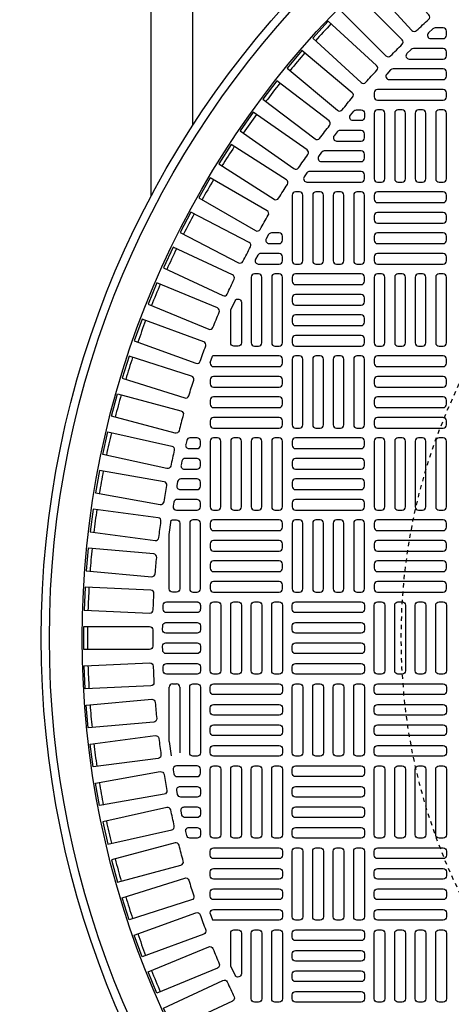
# Model space of a CAD drawing. Extents: x -169 to 6736, y -208 to 3022.
# Tile 464 of 656: x 1848 to 1858, y 1308 to 1332. Entities that reach past the tile are written whole.
import ezdxf

# ---------------------------------------------------------------- set-up
doc = ezdxf.new("R2010")
doc.units = 0
doc.header["$MEASUREMENT"] = 0
doc.header["$PDSIZE"] = 1
doc.linetypes.add('HIDDEN2', pattern=[0.28125, 0.1875, -0.09375])
doc.layers.get('DEFPOINTS').update_dxf_attribs({"linetype": 'CONTINUOUS'})
for name, color, linetype in [('DIM', 3, 'CONTINUOUS'), ('TANK-MANHOLE-COVER-40', 2, 'CONTINUOUS'), ('TANK-MANHOLE-COVER-HATCH-40', 252, 'CONTINUOUS'), ('TANK-UST-RIB', 7, 'CONTINUOUS')]:
    doc.layers.add(name, color=color, linetype=linetype)
doc.styles.add('SIMPLEX', font='simplex')
doc.dimstyles.new('DIM64', dxfattribs={"dimscale": 64, "dimtxt": 0.09375, "dimasz": 0.09375, "dimexe": 0.0625, "dimexo": 0.0625, "dimgap": 0.046875, "dimtad": 1, "dimdec": 4, "dimzin": 3, "dimdsep": 46, "dimlunit": 4, "dimtxsty": 'SIMPLEX', "dimcen": 0, "dimclrd": 256, "dimclre": 256, "dimclrt": 256, "dimadec": 0, "dimazin": 0, "dimtfac": 1, "dimtdec": 4, "dimtmove": 0, "dimatfit": 3, "dimfxl": 1, "dimfrac": 2, "dimtolj": 1, "dimtzin": 0, "dimarcsym": 0})

# ---------------------------------------------------------------- blocks, each defined once
blk = doc.blocks.new('*D33')
at = {"layer": 'DEFPOINTS', "color": 0, "transparency": 16777216}
for p in [(1800.266, 1380.018), (2061.773, 1380.018), (2061.773, 1254.018)]:
    blk.add_point(p, dxfattribs=at)
at = {"layer": 'DIM', "lineweight": -2, "transparency": 16777216}
for p, q in [((1804.266, 1380.018), (2065.773, 1380.018)), ((2061.773, 1260.018), (2061.773, 1374.018))]:
    blk.add_line(p, q, dxfattribs=at)
at = {"layer": 'DIM', "transparency": 16777216}
for points in [[(2060.773, 1374.018), (2062.773, 1374.018), (2061.773, 1380.018)], [(2060.773, 1260.018), (2062.773, 1260.018), (2061.773, 1254.018)]]:
    blk.add_solid(points, dxfattribs=at)
at = {"layer": 'DIM', "transparency": 16777216, "insert": (2055.201, 1317.018), "char_height": 6, "attachment_point": 5, "rotation": 90, "style": 'SIMPLEX'}
blk.add_mtext('\\A1;10\'-6"', dxfattribs=at)

msp = doc.modelspace()

# ---------------------------------------------------------------- linework, layer by layer
at = {"layer": 'DEFPOINTS', "color": 8, "linetype": 'HIDDEN2', "ltscale": 0.125}
msp.add_circle((1871.12278, 1317.01762), 14, dxfattribs=at)
msp.add_circle((1871.12278, 1317.01762), 14, dxfattribs=at)
at = {"layer": 'TANK-MANHOLE-COVER-40', "color": 4, "linetype": 'Continuous'}
msp.add_circle((1871.12201, 1317.01762), 22.63902, dxfattribs=at)
at = {"layer": 'TANK-MANHOLE-COVER-40', "color": 1, "linetype": 'Continuous'}
msp.add_circle((1871.12201, 1317.01762), 22.44094, dxfattribs=at)
at = {"layer": 'TANK-MANHOLE-COVER-40', "color": 2, "linetype": 'Continuous'}
msp.add_circle((1871.12201, 1317.01762), 21.65354, dxfattribs=at)
at = {"layer": 'TANK-MANHOLE-COVER-HATCH-40', "linetype": 'Continuous'}
for p, q in [((1852.53934, 1323.63098), (1852.59519, 1323.78588)), ((1851.55508, 1314.53013), (1851.60134, 1314.18999)), ((1852.53934, 1310.40427), (1852.59519, 1310.24937))]:
    msp.add_line(p, q, dxfattribs=at)
for points in [[(1857.78745, 1331.97767), (1856.72288, 1333.13945), (1856.3165, 1332.76708), (1857.38108, 1331.6053, 0.41709369), (1857.49289, 1331.60097, -0.00491171), (1857.78202, 1331.8659, 0.41709369)], [(1856.53434, 1330.75856), (1855.37256, 1331.82313), (1855.00019, 1331.41676), (1856.16197, 1330.35219, 0.41709369), (1856.27374, 1330.35762, -0.00491171), (1856.53867, 1330.64674, 0.41709369)], [(1857.8337, 1331.40739), (1858.12989, 1331.40739), (1858.12989, 1331.40739, 0.41421356), (1858.20863, 1331.48613), (1858.20863, 1331.58455), (1858.20863, 1331.58455, 0.41421356), (1858.12989, 1331.66329), (1857.94072, 1331.66329, 0.1880618), (1857.88742, 1331.64251), (1857.7804, 1331.54409, 0.68341411)], [(1857.31693, 1330.91526), (1858.12989, 1330.91526), (1858.12989, 1330.91526, 0.41421356), (1858.20863, 1330.994), (1858.20863, 1331.09243), (1858.20863, 1331.09243, 0.41421356), (1858.12989, 1331.17117), (1857.41648, 1331.17117, 0.19743793), (1857.36112, 1331.14842), (1857.26157, 1331.04999, 0.67023271)], [(1856.83578, 1330.42314), (1858.12989, 1330.42314), (1858.12989, 1330.42314, 0.41421356), (1858.20863, 1330.50188), (1858.20863, 1330.6003), (1858.20863, 1330.6003, 0.41421356), (1858.12989, 1330.67904), (1856.92862, 1330.67904, 0.20651443), (1856.87134, 1330.65433), (1856.7785, 1330.5559, 0.6576677)], [(1855.16721, 1329.01225, -0.00491946), (1855.40631, 1329.32386, 0.41709369), (1855.39225, 1329.43487), (1854.14211, 1330.39414), (1853.80657, 1329.95686), (1855.0572, 1328.99721, 0.41710279)], [(1856.47634, 1330.00975, 0.41421356), (1856.55508, 1329.93101), (1858.12989, 1329.93101, 0.41421356), (1858.20863, 1330.00975), (1858.20863, 1330.10818, 0.41421356), (1858.12989, 1330.18692), (1856.55508, 1330.18692, 0.41421356), (1856.47634, 1330.10818)], [(1856.16138, 1329.43888), (1856.16138, 1329.43888), (1855.96698, 1329.43888, -0.63408546), (1855.90624, 1329.56772), (1855.98741, 1329.66615, -0.2239262), (1856.04816, 1329.69479), (1856.16138, 1329.69479, -0.41421356), (1856.24012, 1329.61605), (1856.24012, 1329.61605), (1856.24012, 1329.51762, -0.41421356)], [(1855.57411, 1328.94676), (1856.16138, 1328.94676), (1856.16138, 1328.94676, 0.41421356), (1856.24012, 1329.0255), (1856.24012, 1329.12392), (1856.24012, 1329.12392, 0.41421356), (1856.16138, 1329.20266), (1855.65014, 1329.20266, 0.23232365), (1855.58782, 1329.17206), (1855.5118, 1329.07363, 0.62295027)], [(1855.20614, 1328.45463), (1856.16138, 1328.45463), (1856.16138, 1328.45463, 0.41421356), (1856.24012, 1328.53337), (1856.24012, 1328.6318), (1856.24012, 1328.6318, 0.41421356), (1856.16138, 1328.71054), (1855.27738, 1328.71054, 0.24054885), (1855.2136, 1328.67797), (1855.14236, 1328.57954, 0.61218964)], [(1854.86138, 1327.96251), (1856.16138, 1327.96251), (1856.16138, 1327.96251, 0.41421356), (1856.24012, 1328.04125), (1856.24012, 1328.13967), (1856.24012, 1328.13967, 0.41421356), (1856.16138, 1328.21841), (1854.92815, 1328.21841, 0.24862232), (1854.86299, 1328.18388), (1854.79622, 1328.08545, 0.60176538)], [(1853.95282, 1326.48613), (1854.19288, 1326.48613), (1854.19288, 1326.48613, 0.41421356), (1854.27162, 1326.56487), (1854.27162, 1326.66329), (1854.27162, 1326.66329, 0.41421356), (1854.19288, 1326.74203), (1854.00763, 1326.74203, 0.27209959), (1853.93884, 1326.7016), (1853.88403, 1326.60318, 0.57220395)], [(1853.69488, 1325.994), (1854.19288, 1325.994), (1854.19288, 1325.994, 0.41421356), (1854.27162, 1326.07274), (1854.27162, 1326.17117), (1854.27162, 1326.17117, 0.41421356), (1854.19288, 1326.24991), (1853.75171, 1326.24991, 0.26794919), (1853.68352, 1326.21054), (1853.62669, 1326.11211, 0.57735027)], [(1853.70075, 1324.0255, 0.41421356), (1853.77949, 1324.10424), (1853.77949, 1325.67904, 0.41421356), (1853.70075, 1325.75778), (1853.60233, 1325.75778, 0.41421356), (1853.52359, 1325.67904), (1853.52359, 1324.10424, 0.41421356), (1853.60233, 1324.0255)], [(1854.19288, 1324.0255, 0.41421356), (1854.27162, 1324.10424), (1854.27162, 1325.67904, 0.41421356), (1854.19288, 1325.75778), (1854.09445, 1325.75778, 0.41421356), (1854.01571, 1325.67904), (1854.01571, 1324.10424, 0.41421356), (1854.09445, 1324.0255)], [(1852.02918, 1321.56487), (1852.22438, 1321.56487), (1852.22438, 1321.56487, 0.41421356), (1852.30312, 1321.64361), (1852.30312, 1321.74203), (1852.30312, 1321.74203, 0.41421356), (1852.22438, 1321.82077), (1852.05319, 1321.82077, 0.34573684), (1851.9767, 1321.7607), (1851.95268, 1321.66227, 0.48617467)], [(1851.91661, 1321.07274), (1852.22438, 1321.07274), (1852.22438, 1321.07274, 0.41421356), (1852.30312, 1321.15148), (1852.30312, 1321.24991), (1852.30312, 1321.24991, 0.41421356), (1852.22438, 1321.32865), (1851.93797, 1321.32865, 0.35291937), (1851.86102, 1321.26661), (1851.83966, 1321.16818, 0.47828469)], [(1852.22438, 1320.58062, 0.41421356), (1852.30312, 1320.65936), (1852.30312, 1320.75778), (1852.30312, 1320.75778, 0.41421356), (1852.22438, 1320.83652), (1851.83598, 1320.83652, 0.36009445), (1851.75864, 1320.77252), (1851.73989, 1320.67409, 0.47048611), (1851.81724, 1320.58062)], [(1851.73086, 1320.08849), (1852.22438, 1320.08849, 0.41421356), (1852.30312, 1320.16723), (1852.30312, 1320.26566), (1852.30312, 1320.26566, 0.41421356), (1852.22438, 1320.3444), (1851.74703, 1320.3444, 0.36726762), (1851.66934, 1320.27843), (1851.65316, 1320.18, 0.46277143)], [(1851.60134, 1319.84526, -0.10672862), (1851.63382, 1319.85227), (1851.63382, 1319.85227), (1851.73225, 1319.85227, -0.41421356), (1851.81099, 1319.77353), (1851.81099, 1319.77353), (1851.81099, 1318.19873, -0.41421356), (1851.73225, 1318.11999), (1851.73225, 1318.11999), (1851.63382, 1318.11999, -0.41421356), (1851.55508, 1318.19873), (1851.55508, 1318.19873), (1851.55508, 1319.50512)], [(1852.22438, 1318.11999, 0.41421356), (1852.30312, 1318.19873), (1852.30312, 1319.77353, 0.41421356), (1852.22438, 1319.85227), (1852.12595, 1319.85227, 0.41421356), (1852.04721, 1319.77353), (1852.04721, 1318.19873, 0.41421356), (1852.12595, 1318.11999)], [(1849.54043, 1318.23575), (1849.51639, 1317.68509), (1851.09066, 1317.61636, 0.41709369), (1851.17279, 1317.69236, -0.00491171), (1851.1899, 1318.08414, 0.41709369), (1851.1147, 1318.16702)], [(1852.23593, 1317.88291), (1852.23974, 1317.88225), (1852.24351, 1317.88141), (1852.24723, 1317.88038), (1852.2509, 1317.87916), (1852.25451, 1317.87777), (1852.25804, 1317.87621), (1852.26149, 1317.87447), (1852.26486, 1317.87256), (1852.26812, 1317.8705), (1852.27128, 1317.86827), (1852.27433, 1317.86589), (1852.27725, 1317.86337), (1852.28005, 1317.8607), (1852.28272, 1317.8579), (1852.28524, 1317.85498), (1852.28762, 1317.85193), (1852.28985, 1317.84877), (1852.29191, 1317.84551), (1852.29382, 1317.84214), (1852.29556, 1317.83869), (1852.29712, 1317.83516), (1852.29851, 1317.83155), (1852.29972, 1317.82788), (1852.30076, 1317.82416), (1852.3016, 1317.82039), (1852.30226, 1317.81658), (1852.30274, 1317.81274), (1852.30302, 1317.80889), (1852.30312, 1317.80503), (1852.30312, 1317.7066), (1852.30302, 1317.70274), (1852.30274, 1317.69888), (1852.30226, 1317.69505), (1852.3016, 1317.69124), (1852.30076, 1317.68747), (1852.29972, 1317.68374), (1852.29851, 1317.68007), (1852.29712, 1317.67647), (1852.29556, 1317.67293), (1852.29382, 1317.66948), (1852.29191, 1317.66612), (1852.28985, 1317.66285), (1852.28762, 1317.6597), (1852.28524, 1317.65665), (1852.28272, 1317.65372), (1852.28005, 1317.65092), (1852.27725, 1317.64826), (1852.27433, 1317.64573), (1852.27128, 1317.64336), (1852.26812, 1317.64113), (1852.26486, 1317.63906), (1852.26149, 1317.63716), (1852.25804, 1317.63542), (1852.25451, 1317.63385), (1852.2509, 1317.63246), (1852.24723, 1317.63125), (1852.24351, 1317.63022), (1852.23974, 1317.62937), (1852.23593, 1317.62871), (1852.23209, 1317.62824), (1852.22824, 1317.62796), (1852.22438, 1317.62786), (1851.48879, 1317.62786, -0.42522092), (1851.41011, 1317.70955), (1851.41379, 1317.80797, -0.40329122), (1851.49248, 1317.88377), (1852.22438, 1317.88377), (1852.22824, 1317.88367), (1852.23209, 1317.88339)], [(1851.47654, 1317.13573, -0.41977873), (1851.39782, 1317.21597), (1851.39969, 1317.31439, -0.40867021), (1851.47841, 1317.39164), (1852.22438, 1317.39164), (1852.22438, 1317.39164, -0.41421356), (1852.30312, 1317.3129), (1852.30312, 1317.21447), (1852.30312, 1317.21447, -0.41421356), (1852.22438, 1317.13573)], [(1851.47769, 1316.89951), (1852.22438, 1316.89951, -0.41421356), (1852.30312, 1316.82077), (1852.30312, 1316.72235, -0.41421356), (1852.22438, 1316.64361), (1851.47891, 1316.64361, -0.41056424), (1851.40018, 1316.72137), (1851.39895, 1316.81979, -0.20053403), (1851.42166, 1316.8761, -0.20053403)], [(1849.54043, 1315.7995), (1849.51639, 1316.35016), (1851.09066, 1316.41889, -0.41709369), (1851.17279, 1316.34289, 0.00491171), (1851.1899, 1315.95111, -0.41709369), (1851.1147, 1315.86823)], [(1851.48879, 1316.40739), (1852.22438, 1316.40739, -0.41421356), (1852.30312, 1316.32865), (1852.30312, 1316.23022, -0.41421356), (1852.22438, 1316.15148), (1851.49248, 1316.15148, -0.40329122), (1851.41379, 1316.22728), (1851.41011, 1316.3257, -0.20378141), (1851.43208, 1316.38327, -0.20378141)], [(1852.22438, 1315.91526, -0.41421356), (1852.30312, 1315.83652), (1852.30312, 1314.26172, -0.41421356), (1852.22438, 1314.18298), (1852.12595, 1314.18298, -0.41421356), (1852.04721, 1314.26172), (1852.04721, 1315.83652, -0.41421356), (1852.12595, 1315.91526)], [(1852.30312, 1313.76959), (1852.30312, 1313.76959), (1852.30312, 1313.86802, 0.41421356), (1852.22438, 1313.94676), (1851.73086, 1313.94676, 0.46277143), (1851.65316, 1313.85525), (1851.66934, 1313.75682, 0.36726762), (1851.74703, 1313.69085), (1852.22438, 1313.69085, 0.41421356)], [(1852.22438, 1313.19873), (1851.83598, 1313.19873, -0.36009445), (1851.75864, 1313.26273), (1851.73989, 1313.36116, -0.47048611), (1851.81724, 1313.45463), (1852.22438, 1313.45463, -0.41421356), (1852.30312, 1313.37589), (1852.30312, 1313.27747), (1852.30312, 1313.27747, -0.41421356)], [(1852.22438, 1312.7066), (1851.93797, 1312.7066, -0.35291937), (1851.86102, 1312.76864), (1851.83966, 1312.86707, -0.47828469), (1851.91661, 1312.96251), (1852.22438, 1312.96251), (1852.22438, 1312.96251, -0.41421356), (1852.30312, 1312.88377), (1852.30312, 1312.78534), (1852.30312, 1312.78534, -0.41421356)], [(1852.22438, 1312.21447), (1852.05319, 1312.21447, -0.34573684), (1851.9767, 1312.27455), (1851.95268, 1312.37298, -0.48617467), (1852.02918, 1312.47038), (1852.22438, 1312.47038), (1852.22438, 1312.47038, -0.41421356), (1852.30312, 1312.39164), (1852.30312, 1312.29321), (1852.30312, 1312.29321, -0.41421356)], [(1852.53934, 1311.89951, -0.41421356), (1852.61808, 1311.97825), (1854.19288, 1311.97825, -0.41421356), (1854.27162, 1311.89951), (1854.27162, 1311.80109, -0.41421356), (1854.19288, 1311.72235), (1852.61808, 1311.72235, -0.41421356), (1852.53934, 1311.80109)], [(1852.53934, 1311.40739, -0.41421356), (1852.61808, 1311.48613), (1854.19288, 1311.48613, -0.41421356), (1854.27162, 1311.40739), (1854.27162, 1311.30896, -0.41421356), (1854.19288, 1311.23022), (1852.61808, 1311.23022, -0.41421356), (1852.53934, 1311.30896)], [(1852.53934, 1310.91526, -0.41421356), (1852.61808, 1310.994), (1854.19288, 1310.994, -0.41421356), (1854.27162, 1310.91526), (1854.27162, 1310.81684, -0.41421356), (1854.19288, 1310.7381), (1852.61808, 1310.7381, -0.41421356), (1852.53934, 1310.81684)], [(1853.70075, 1310.00975, -0.41421356), (1853.77949, 1309.93101), (1853.77949, 1308.35621, -0.41421356), (1853.70075, 1308.27747), (1853.60233, 1308.27747, -0.41421356), (1853.52359, 1308.35621), (1853.52359, 1309.93101, -0.41421356), (1853.60233, 1310.00975)], [(1854.19288, 1310.00975, -0.41421356), (1854.27162, 1309.93101), (1854.27162, 1308.35621, -0.41421356), (1854.19288, 1308.27747), (1854.09445, 1308.27747, -0.41421356), (1854.01571, 1308.35621), (1854.01571, 1309.93101, -0.41421356), (1854.09445, 1310.00975)]]:
    msp.add_lwpolyline(points, format="xyb", close=True, dxfattribs=at)
for points in [[(1856.86975, 1330.99259, -0.00491171), (1857.14704, 1331.26989, 0.41709369), (1857.14759, 1331.38179), (1856.03336, 1332.49602), (1855.64361, 1332.10628), (1856.75785, 1330.99204, 0.41709369), (1856.86975, 1330.99259)], [(1855.70599, 1329.69725, -0.00491171), (1855.95806, 1329.99765, 0.41709369), (1855.94885, 1330.10918), (1854.74174, 1331.12206), (1854.38745, 1330.69983), (1855.59456, 1329.68695, 0.41709369), (1855.70599, 1329.69725)], [(1854.65955, 1328.3054, -0.00491171), (1854.88448, 1328.62664, 0.41709369), (1854.86559, 1328.73693), (1853.57479, 1329.64076), (1853.25865, 1329.18925), (1854.54944, 1328.28543, 0.41709369), (1854.65955, 1328.3054)], [(1854.18285, 1327.57658, -0.00491171), (1854.39355, 1327.90731, 0.41709369), (1854.36987, 1328.01668), (1853.04088, 1328.86334), (1852.74473, 1328.39848), (1854.07372, 1327.55182, 0.41709369), (1854.18285, 1327.57658)], [(1853.7384, 1326.82765, -0.00491171), (1853.93447, 1327.16727, 0.41709369), (1853.90604, 1327.27549), (1852.54139, 1328.06338), (1852.26579, 1327.58604), (1853.63045, 1326.79816, 0.41709369), (1853.7384, 1326.82765)], [(1853.32703, 1326.06005, -0.00491171), (1853.50811, 1326.40789, 0.41709369), (1853.47499, 1326.51478), (1852.07726, 1327.24239), (1851.82275, 1326.75349), (1853.22048, 1326.02588, 0.41709369), (1853.32703, 1326.06005)], [(1852.94955, 1325.27524, -0.00491171), (1853.11528, 1325.63065, 0.41709369), (1853.07752, 1325.73599), (1851.64939, 1326.40194), (1851.41645, 1325.9024), (1852.84458, 1325.23645, 0.41709369), (1852.94955, 1325.27524)], [(1852.60665, 1324.47471, -0.00491171), (1852.75672, 1324.83701, 0.41709369), (1852.71441, 1324.9406), (1851.25858, 1325.54362), (1851.04766, 1325.0344), (1852.50348, 1324.43138, 0.41709369), (1852.60665, 1324.47471)], [(1853.03146, 1324.86091, -0.10680341), (1853.03849, 1324.89342), (1853.13691, 1325.11055, -0.80700564), (1853.28737, 1325.07804), (1853.28737, 1324.10424, -0.41421356), (1853.20863, 1324.0255), (1853.20863, 1324.0255), (1853.1102, 1324.0255, -0.41421356), (1853.03146, 1324.10424), (1853.03146, 1324.10424), (1853.03146, 1324.87792)], [(1852.299, 1323.65998, -0.00491171), (1852.43312, 1324.02848, 0.41709369), (1852.38633, 1324.13013), (1850.90559, 1324.66908), (1850.71708, 1324.15114), (1852.19782, 1323.61219, 0.41709369), (1852.299, 1323.65998)], [(1852.02718, 1322.83261, -0.00491171), (1852.1451, 1323.20661, 0.41709369), (1852.09392, 1323.30612), (1850.59108, 1323.77997), (1850.42534, 1323.2543), (1851.92818, 1322.78045, 0.41709369), (1852.02718, 1322.83261)], [(1851.79171, 1321.99417, -0.41709369), (1851.69507, 1321.93774), (1850.173, 1322.34558), (1850.31565, 1322.87798), (1851.83773, 1322.47014, -0.41709369), (1851.8932, 1322.37296, 0.00491171), (1851.79171, 1321.99417)], [(1851.59303, 1321.14626, -0.41709369), (1851.49895, 1321.08567), (1849.96053, 1321.42673), (1850.07983, 1321.96485), (1851.61825, 1321.62379, -0.41709369), (1851.67791, 1321.52912, 0.00491171), (1851.59303, 1321.14626)], [(1851.43153, 1320.29049, -0.00491171), (1851.49963, 1320.67668, 0.41709369), (1851.43589, 1320.76866), (1849.88406, 1321.04229), (1849.78835, 1320.49948), (1851.34018, 1320.22585, 0.41709369), (1851.43153, 1320.29049)], [(1851.30751, 1319.42848, -0.00491171), (1851.3587, 1319.81728, 0.41709369), (1851.29101, 1319.90639), (1849.72872, 1320.11207), (1849.65678, 1319.56561), (1851.21907, 1319.35993, 0.41709369), (1851.30751, 1319.42848)], [(1851.22121, 1318.56189, -0.00491171), (1851.25539, 1318.95255, 0.41709369), (1851.18388, 1319.03863), (1849.61411, 1319.17597), (1849.56607, 1318.62688), (1851.13584, 1318.48954, 0.41709369), (1851.22121, 1318.56189)], [(1851.16235, 1316.82155, -0.41709369), (1851.08361, 1316.74203), (1849.50784, 1316.74203), (1849.50784, 1317.29321), (1851.08361, 1317.29321, -0.41709369), (1851.16235, 1317.2137, 0.00491171), (1851.16235, 1316.82155)], [(1851.22121, 1315.47336, 0.00491171), (1851.25539, 1315.08269, -0.41709369), (1851.18388, 1314.99662), (1849.61411, 1314.85928), (1849.56607, 1315.40837), (1851.13584, 1315.5457, -0.41709369), (1851.22121, 1315.47336)], [(1851.30751, 1314.60676, 0.00491171), (1851.3587, 1314.21797, -0.41709369), (1851.29101, 1314.12885), (1849.72872, 1313.92318), (1849.65678, 1314.46964), (1851.21907, 1314.67532, -0.41709369), (1851.30751, 1314.60676)], [(1851.43153, 1313.74476, 0.00491171), (1851.49963, 1313.35857, -0.41709369), (1851.43589, 1313.26659), (1849.88406, 1312.99296), (1849.78835, 1313.53577), (1851.34018, 1313.8094, -0.41709369), (1851.43153, 1313.74476)], [(1851.59303, 1312.88899, 0.41709369), (1851.49895, 1312.94958), (1849.96053, 1312.60852), (1850.07983, 1312.0704), (1851.61825, 1312.41146, 0.41709369), (1851.67791, 1312.50613, -0.00491171), (1851.59303, 1312.88899)], [(1851.79171, 1312.04108, 0.41709369), (1851.69507, 1312.0975), (1850.173, 1311.68966), (1850.31565, 1311.15726), (1851.83773, 1311.5651, 0.41709369), (1851.8932, 1311.66229, -0.00491171), (1851.79171, 1312.04108)], [(1852.02718, 1311.20264, 0.00491171), (1852.1451, 1310.82863, -0.41709369), (1852.09392, 1310.72912), (1850.59108, 1310.25528), (1850.42534, 1310.78095), (1851.92818, 1311.2548, -0.41709369), (1852.02718, 1311.20264)], [(1852.53934, 1310.40427), (1852.53934, 1310.42314, -0.41421356), (1852.61808, 1310.50188), (1854.19288, 1310.50188, -0.41421356), (1854.27162, 1310.42314), (1854.27162, 1310.32471, -0.41421356), (1854.19288, 1310.24597), (1852.61808, 1310.24597, -0.07385003), (1852.59519, 1310.24937, -0.07385003)], [(1852.299, 1310.37527, 0.00491171), (1852.43312, 1310.00676, -0.41709369), (1852.38633, 1309.90512), (1850.90559, 1309.36617), (1850.71708, 1309.88411), (1852.19782, 1310.42306, -0.41709369), (1852.299, 1310.37527)], [(1853.03146, 1309.15733), (1853.03146, 1309.93101), (1853.03146, 1309.93101, -0.41421356), (1853.1102, 1310.00975), (1853.20863, 1310.00975), (1853.20863, 1310.00975, -0.41421356), (1853.28737, 1309.93101), (1853.28737, 1308.95721, -0.80700564), (1853.13691, 1308.9247), (1853.03849, 1309.14183, -0.10680341), (1853.03146, 1309.17434)], [(1852.60665, 1309.56054, 0.00491171), (1852.75672, 1309.19824, -0.41709369), (1852.71441, 1309.09465), (1851.25858, 1308.49163), (1851.04766, 1309.00085), (1852.50348, 1309.60387, -0.41709369), (1852.60665, 1309.56054)], [(1852.94955, 1308.76001, 0.00491171), (1853.11528, 1308.4046, -0.41709369), (1853.07752, 1308.29926), (1851.64939, 1307.63331), (1851.41645, 1308.13285), (1852.84458, 1308.7988, -0.41709369), (1852.94955, 1308.76001)]]:
    msp.add_lwpolyline(points, format="xyb", dxfattribs=at)
at = {"layer": 'TANK-MANHOLE-COVER-HATCH-40', "linetype": 'Continuous', "flags": 128}
for points in [[(1856.65351, 1327.96251, 0.41421356), (1856.73225, 1328.04125), (1856.73225, 1329.61605, 0.41421356), (1856.65351, 1329.69479), (1856.55508, 1329.69479, 0.41421356), (1856.47634, 1329.61605), (1856.47634, 1328.04125, 0.41421356), (1856.55508, 1327.96251)], [(1857.14564, 1327.96251, 0.41421356), (1857.22438, 1328.04125), (1857.22438, 1329.61605, 0.41421356), (1857.14564, 1329.69479), (1857.04721, 1329.69479, 0.41421356), (1856.96847, 1329.61605), (1856.96847, 1328.04125, 0.41421356), (1857.04721, 1327.96251)], [(1857.63776, 1327.96251, 0.41421356), (1857.7165, 1328.04125), (1857.7165, 1329.61605, 0.41421356), (1857.63776, 1329.69479), (1857.53934, 1329.69479, 0.41421356), (1857.4606, 1329.61605), (1857.4606, 1328.04125, 0.41421356), (1857.53934, 1327.96251)], [(1858.12989, 1327.96251, 0.41421356), (1858.20863, 1328.04125), (1858.20863, 1329.61605, 0.41421356), (1858.12989, 1329.69479), (1858.03146, 1329.69479, 0.41421356), (1857.95272, 1329.61605), (1857.95272, 1328.04125, 0.41421356), (1858.03146, 1327.96251)], [(1854.68501, 1325.994, 0.41421356), (1854.76375, 1326.07274), (1854.76375, 1327.64755, 0.41421356), (1854.68501, 1327.72629), (1854.58658, 1327.72629, 0.41421356), (1854.50784, 1327.64755), (1854.50784, 1326.07274, 0.41421356), (1854.58658, 1325.994)], [(1855.17713, 1325.994, 0.41421356), (1855.25587, 1326.07274), (1855.25587, 1327.64755, 0.41421356), (1855.17713, 1327.72629), (1855.07871, 1327.72629, 0.41421356), (1854.99997, 1327.64755), (1854.99997, 1326.07274, 0.41421356), (1855.07871, 1325.994)], [(1855.66926, 1325.994, 0.41421356), (1855.748, 1326.07274), (1855.748, 1327.64755, 0.41421356), (1855.66926, 1327.72629), (1855.57083, 1327.72629, 0.41421356), (1855.49209, 1327.64755), (1855.49209, 1326.07274, 0.41421356), (1855.57083, 1325.994)], [(1856.16138, 1325.994, 0.41421356), (1856.24012, 1326.07274), (1856.24012, 1327.64755, 0.41421356), (1856.16138, 1327.72629), (1856.06296, 1327.72629, 0.41421356), (1855.98422, 1327.64755), (1855.98422, 1326.07274, 0.41421356), (1856.06296, 1325.994)], [(1856.47634, 1327.54912, 0.41421356), (1856.55508, 1327.47038), (1858.12989, 1327.47038, 0.41421356), (1858.20863, 1327.54912), (1858.20863, 1327.64755, 0.41421356), (1858.12989, 1327.72629), (1856.55508, 1327.72629, 0.41421356), (1856.47634, 1327.64755)], [(1856.47634, 1327.05699, 0.41421356), (1856.55508, 1326.97825), (1858.12989, 1326.97825, 0.41421356), (1858.20863, 1327.05699), (1858.20863, 1327.15542, 0.41421356), (1858.12989, 1327.23416), (1856.55508, 1327.23416, 0.41421356), (1856.47634, 1327.15542)], [(1856.47634, 1326.56487, 0.41421356), (1856.55508, 1326.48613), (1858.12989, 1326.48613, 0.41421356), (1858.20863, 1326.56487), (1858.20863, 1326.66329, 0.41421356), (1858.12989, 1326.74203), (1856.55508, 1326.74203, 0.41421356), (1856.47634, 1326.66329)], [(1856.47634, 1326.07274, 0.41421356), (1856.55508, 1325.994), (1858.12989, 1325.994, 0.41421356), (1858.20863, 1326.07274), (1858.20863, 1326.17117, 0.41421356), (1858.12989, 1326.24991), (1856.55508, 1326.24991, 0.41421356), (1856.47634, 1326.17117)], [(1856.24012, 1325.67904, 0.41421356), (1856.16138, 1325.75778), (1854.58658, 1325.75778, 0.41421356), (1854.50784, 1325.67904), (1854.50784, 1325.58062, 0.41421356), (1854.58658, 1325.50188), (1856.16138, 1325.50188, 0.41421356), (1856.24012, 1325.58062)], [(1856.65351, 1324.0255, 0.41421356), (1856.73225, 1324.10424), (1856.73225, 1325.67904, 0.41421356), (1856.65351, 1325.75778), (1856.55508, 1325.75778, 0.41421356), (1856.47634, 1325.67904), (1856.47634, 1324.10424, 0.41421356), (1856.55508, 1324.0255)], [(1857.14564, 1324.0255, 0.41421356), (1857.22438, 1324.10424), (1857.22438, 1325.67904, 0.41421356), (1857.14564, 1325.75778), (1857.04721, 1325.75778, 0.41421356), (1856.96847, 1325.67904), (1856.96847, 1324.10424, 0.41421356), (1857.04721, 1324.0255)], [(1857.63776, 1324.0255, 0.41421356), (1857.7165, 1324.10424), (1857.7165, 1325.67904, 0.41421356), (1857.63776, 1325.75778), (1857.53934, 1325.75778, 0.41421356), (1857.4606, 1325.67904), (1857.4606, 1324.10424, 0.41421356), (1857.53934, 1324.0255)], [(1858.12989, 1324.0255, 0.41421356), (1858.20863, 1324.10424), (1858.20863, 1325.67904, 0.41421356), (1858.12989, 1325.75778), (1858.03146, 1325.75778, 0.41421356), (1857.95272, 1325.67904), (1857.95272, 1324.10424, 0.41421356), (1858.03146, 1324.0255)], [(1856.24012, 1325.18692, 0.41421356), (1856.16138, 1325.26566), (1854.58658, 1325.26566, 0.41421356), (1854.50784, 1325.18692), (1854.50784, 1325.08849, 0.41421356), (1854.58658, 1325.00975), (1856.16138, 1325.00975, 0.41421356), (1856.24012, 1325.08849)], [(1856.24012, 1324.69479, 0.41421356), (1856.16138, 1324.77353), (1854.58658, 1324.77353, 0.41421356), (1854.50784, 1324.69479), (1854.50784, 1324.59636, 0.41421356), (1854.58658, 1324.51762), (1856.16138, 1324.51762, 0.41421356), (1856.24012, 1324.59636)], [(1856.24012, 1324.20266, 0.41421356), (1856.16138, 1324.2814), (1854.58658, 1324.2814, 0.41421356), (1854.50784, 1324.20266), (1854.50784, 1324.10424, 0.41421356), (1854.58658, 1324.0255), (1856.16138, 1324.0255, 0.41421356), (1856.24012, 1324.10424)], [(1854.68501, 1322.05699, 0.41421356), (1854.76375, 1322.13573), (1854.76375, 1323.71054, 0.41421356), (1854.68501, 1323.78928), (1854.58658, 1323.78928, 0.41421356), (1854.50784, 1323.71054), (1854.50784, 1322.13573, 0.41421356), (1854.58658, 1322.05699)], [(1855.17713, 1322.05699, 0.41421356), (1855.25587, 1322.13573), (1855.25587, 1323.71054, 0.41421356), (1855.17713, 1323.78928), (1855.07871, 1323.78928, 0.41421356), (1854.99997, 1323.71054), (1854.99997, 1322.13573, 0.41421356), (1855.07871, 1322.05699)], [(1855.66926, 1322.05699, 0.41421356), (1855.748, 1322.13573), (1855.748, 1323.71054, 0.41421356), (1855.66926, 1323.78928), (1855.57083, 1323.78928, 0.41421356), (1855.49209, 1323.71054), (1855.49209, 1322.13573, 0.41421356), (1855.57083, 1322.05699)], [(1856.16138, 1322.05699, 0.41421356), (1856.24012, 1322.13573), (1856.24012, 1323.71054, 0.41421356), (1856.16138, 1323.78928), (1856.06296, 1323.78928, 0.41421356), (1855.98422, 1323.71054), (1855.98422, 1322.13573, 0.41421356), (1856.06296, 1322.05699)], [(1856.47634, 1323.61211, 0.41421356), (1856.55508, 1323.53337), (1858.12989, 1323.53337, 0.41421356), (1858.20863, 1323.61211), (1858.20863, 1323.71054, 0.41421356), (1858.12989, 1323.78928), (1856.55508, 1323.78928, 0.41421356), (1856.47634, 1323.71054)], [(1852.53934, 1323.11999, 0.41421356), (1852.61808, 1323.04125), (1854.19288, 1323.04125, 0.41421356), (1854.27162, 1323.11999), (1854.27162, 1323.21841, 0.41421356), (1854.19288, 1323.29715), (1852.61808, 1323.29715, 0.41421356), (1852.53934, 1323.21841)], [(1856.47634, 1323.11999, 0.41421356), (1856.55508, 1323.04125), (1858.12989, 1323.04125, 0.41421356), (1858.20863, 1323.11999), (1858.20863, 1323.21841, 0.41421356), (1858.12989, 1323.29715), (1856.55508, 1323.29715, 0.41421356), (1856.47634, 1323.21841)], [(1852.53934, 1322.62786, 0.41421356), (1852.61808, 1322.54912), (1854.19288, 1322.54912, 0.41421356), (1854.27162, 1322.62786), (1854.27162, 1322.72629, 0.41421356), (1854.19288, 1322.80503), (1852.61808, 1322.80503, 0.41421356), (1852.53934, 1322.72629)], [(1856.47634, 1322.62786, 0.41421356), (1856.55508, 1322.54912), (1858.12989, 1322.54912, 0.41421356), (1858.20863, 1322.62786), (1858.20863, 1322.72629, 0.41421356), (1858.12989, 1322.80503), (1856.55508, 1322.80503, 0.41421356), (1856.47634, 1322.72629)], [(1852.53934, 1322.13573, 0.41421356), (1852.61808, 1322.05699), (1854.19288, 1322.05699, 0.41421356), (1854.27162, 1322.13573), (1854.27162, 1322.23416, 0.41421356), (1854.19288, 1322.3129), (1852.61808, 1322.3129, 0.41421356), (1852.53934, 1322.23416)], [(1856.47634, 1322.13573, 0.41421356), (1856.55508, 1322.05699), (1858.12989, 1322.05699, 0.41421356), (1858.20863, 1322.13573), (1858.20863, 1322.23416, 0.41421356), (1858.12989, 1322.3129), (1856.55508, 1322.3129, 0.41421356), (1856.47634, 1322.23416)], [(1852.7165, 1320.08849, 0.41421356), (1852.79524, 1320.16723), (1852.79524, 1321.74203, 0.41421356), (1852.7165, 1321.82077), (1852.61808, 1321.82077, 0.41421356), (1852.53934, 1321.74203), (1852.53934, 1320.16723, 0.41421356), (1852.61808, 1320.08849)], [(1853.20863, 1320.08849, 0.41421356), (1853.28737, 1320.16723), (1853.28737, 1321.74203, 0.41421356), (1853.20863, 1321.82077), (1853.1102, 1321.82077, 0.41421356), (1853.03146, 1321.74203), (1853.03146, 1320.16723, 0.41421356), (1853.1102, 1320.08849)], [(1853.70075, 1320.08849, 0.41421356), (1853.77949, 1320.16723), (1853.77949, 1321.74203, 0.41421356), (1853.70075, 1321.82077), (1853.60233, 1321.82077, 0.41421356), (1853.52359, 1321.74203), (1853.52359, 1320.16723, 0.41421356), (1853.60233, 1320.08849)], [(1854.19288, 1320.08849, 0.41421356), (1854.27162, 1320.16723), (1854.27162, 1321.74203, 0.41421356), (1854.19288, 1321.82077), (1854.09445, 1321.82077, 0.41421356), (1854.01571, 1321.74203), (1854.01571, 1320.16723, 0.41421356), (1854.09445, 1320.08849)], [(1856.24012, 1321.74203, 0.41421356), (1856.16138, 1321.82077), (1854.58658, 1321.82077, 0.41421356), (1854.50784, 1321.74203), (1854.50784, 1321.64361, 0.41421356), (1854.58658, 1321.56487), (1856.16138, 1321.56487, 0.41421356), (1856.24012, 1321.64361)], [(1856.65351, 1320.08849, 0.41421356), (1856.73225, 1320.16723), (1856.73225, 1321.74203, 0.41421356), (1856.65351, 1321.82077), (1856.55508, 1321.82077, 0.41421356), (1856.47634, 1321.74203), (1856.47634, 1320.16723, 0.41421356), (1856.55508, 1320.08849)], [(1857.14564, 1320.08849, 0.41421356), (1857.22438, 1320.16723), (1857.22438, 1321.74203, 0.41421356), (1857.14564, 1321.82077), (1857.04721, 1321.82077, 0.41421356), (1856.96847, 1321.74203), (1856.96847, 1320.16723, 0.41421356), (1857.04721, 1320.08849)], [(1857.63776, 1320.08849, 0.41421356), (1857.7165, 1320.16723), (1857.7165, 1321.74203, 0.41421356), (1857.63776, 1321.82077), (1857.53934, 1321.82077, 0.41421356), (1857.4606, 1321.74203), (1857.4606, 1320.16723, 0.41421356), (1857.53934, 1320.08849)], [(1858.12989, 1320.08849, 0.41421356), (1858.20863, 1320.16723), (1858.20863, 1321.74203, 0.41421356), (1858.12989, 1321.82077), (1858.03146, 1321.82077, 0.41421356), (1857.95272, 1321.74203), (1857.95272, 1320.16723, 0.41421356), (1858.03146, 1320.08849)], [(1856.24012, 1321.24991, 0.41421356), (1856.16138, 1321.32865), (1854.58658, 1321.32865, 0.41421356), (1854.50784, 1321.24991), (1854.50784, 1321.15148, 0.41421356), (1854.58658, 1321.07274), (1856.16138, 1321.07274, 0.41421356), (1856.24012, 1321.15148)], [(1856.24012, 1320.75778, 0.41421356), (1856.16138, 1320.83652), (1854.58658, 1320.83652, 0.41421356), (1854.50784, 1320.75778), (1854.50784, 1320.65936, 0.41421356), (1854.58658, 1320.58062), (1856.16138, 1320.58062, 0.41421356), (1856.24012, 1320.65936)], [(1856.24012, 1320.26566, 0.41421356), (1856.16138, 1320.3444), (1854.58658, 1320.3444, 0.41421356), (1854.50784, 1320.26566), (1854.50784, 1320.16723, 0.41421356), (1854.58658, 1320.08849), (1856.16138, 1320.08849, 0.41421356), (1856.24012, 1320.16723)], [(1852.53934, 1319.6751, 0.41421356), (1852.61808, 1319.59636), (1854.19288, 1319.59636, 0.41421356), (1854.27162, 1319.6751), (1854.27162, 1319.77353, 0.41421356), (1854.19288, 1319.85227), (1852.61808, 1319.85227, 0.41421356), (1852.53934, 1319.77353)], [(1854.68501, 1318.11999, 0.41421356), (1854.76375, 1318.19873), (1854.76375, 1319.77353, 0.41421356), (1854.68501, 1319.85227), (1854.58658, 1319.85227, 0.41421356), (1854.50784, 1319.77353), (1854.50784, 1318.19873, 0.41421356), (1854.58658, 1318.11999)], [(1855.17713, 1318.11999, 0.41421356), (1855.25587, 1318.19873), (1855.25587, 1319.77353, 0.41421356), (1855.17713, 1319.85227), (1855.07871, 1319.85227, 0.41421356), (1854.99997, 1319.77353), (1854.99997, 1318.19873, 0.41421356), (1855.07871, 1318.11999)], [(1855.66926, 1318.11999, 0.41421356), (1855.748, 1318.19873), (1855.748, 1319.77353, 0.41421356), (1855.66926, 1319.85227), (1855.57083, 1319.85227, 0.41421356), (1855.49209, 1319.77353), (1855.49209, 1318.19873, 0.41421356), (1855.57083, 1318.11999)], [(1856.16138, 1318.11999, 0.41421356), (1856.24012, 1318.19873), (1856.24012, 1319.77353, 0.41421356), (1856.16138, 1319.85227), (1856.06296, 1319.85227, 0.41421356), (1855.98422, 1319.77353), (1855.98422, 1318.19873, 0.41421356), (1856.06296, 1318.11999)], [(1856.47634, 1319.6751, 0.41421356), (1856.55508, 1319.59636), (1858.12989, 1319.59636, 0.41421356), (1858.20863, 1319.6751), (1858.20863, 1319.77353, 0.41421356), (1858.12989, 1319.85227), (1856.55508, 1319.85227, 0.41421356), (1856.47634, 1319.77353)], [(1852.53934, 1319.18298, 0.41421356), (1852.61808, 1319.10424), (1854.19288, 1319.10424, 0.41421356), (1854.27162, 1319.18298), (1854.27162, 1319.2814, 0.41421356), (1854.19288, 1319.36014), (1852.61808, 1319.36014, 0.41421356), (1852.53934, 1319.2814)], [(1856.47634, 1319.18298, 0.41421356), (1856.55508, 1319.10424), (1858.12989, 1319.10424, 0.41421356), (1858.20863, 1319.18298), (1858.20863, 1319.2814, 0.41421356), (1858.12989, 1319.36014), (1856.55508, 1319.36014, 0.41421356), (1856.47634, 1319.2814)], [(1852.53934, 1318.69085, 0.41421356), (1852.61808, 1318.61211), (1854.19288, 1318.61211, 0.41421356), (1854.27162, 1318.69085), (1854.27162, 1318.78928, 0.41421356), (1854.19288, 1318.86802), (1852.61808, 1318.86802, 0.41421356), (1852.53934, 1318.78928)], [(1856.47634, 1318.69085, 0.41421356), (1856.55508, 1318.61211), (1858.12989, 1318.61211, 0.41421356), (1858.20863, 1318.69085), (1858.20863, 1318.78928, 0.41421356), (1858.12989, 1318.86802), (1856.55508, 1318.86802, 0.41421356), (1856.47634, 1318.78928)], [(1852.53934, 1318.19873, 0.41421356), (1852.61808, 1318.11999), (1854.19288, 1318.11999, 0.41421356), (1854.27162, 1318.19873), (1854.27162, 1318.29715, 0.41421356), (1854.19288, 1318.37589), (1852.61808, 1318.37589, 0.41421356), (1852.53934, 1318.29715)], [(1856.47634, 1318.19873, 0.41421356), (1856.55508, 1318.11999), (1858.12989, 1318.11999, 0.41421356), (1858.20863, 1318.19873), (1858.20863, 1318.29715, 0.41421356), (1858.12989, 1318.37589), (1856.55508, 1318.37589, 0.41421356), (1856.47634, 1318.29715)], [(1852.7165, 1317.88377, -0.41421356), (1852.79524, 1317.80503), (1852.79524, 1316.23022, -0.41421356), (1852.7165, 1316.15148), (1852.61808, 1316.15148, -0.41421356), (1852.53934, 1316.23022), (1852.53934, 1317.80503, -0.41421356), (1852.61808, 1317.88377)], [(1853.20863, 1317.88377, -0.41421356), (1853.28737, 1317.80503), (1853.28737, 1316.23022, -0.41421356), (1853.20863, 1316.15148), (1853.1102, 1316.15148, -0.41421356), (1853.03146, 1316.23022), (1853.03146, 1317.80503, -0.41421356), (1853.1102, 1317.88377)], [(1853.70075, 1317.88377, -0.41421356), (1853.77949, 1317.80503), (1853.77949, 1316.23022, -0.41421356), (1853.70075, 1316.15148), (1853.60233, 1316.15148, -0.41421356), (1853.52359, 1316.23022), (1853.52359, 1317.80503, -0.41421356), (1853.60233, 1317.88377)], [(1854.19288, 1317.88377, -0.41421356), (1854.27162, 1317.80503), (1854.27162, 1316.23022, -0.41421356), (1854.19288, 1316.15148), (1854.09445, 1316.15148, -0.41421356), (1854.01571, 1316.23022), (1854.01571, 1317.80503, -0.41421356), (1854.09445, 1317.88377)], [(1856.24012, 1317.7066, -0.41421356), (1856.16138, 1317.62786), (1854.58658, 1317.62786, -0.41421356), (1854.50784, 1317.7066), (1854.50784, 1317.80503, -0.41421356), (1854.58658, 1317.88377), (1856.16138, 1317.88377, -0.41421356), (1856.24012, 1317.80503)], [(1856.65351, 1317.88377, -0.41421356), (1856.73225, 1317.80503), (1856.73225, 1316.23022, -0.41421356), (1856.65351, 1316.15148), (1856.55508, 1316.15148, -0.41421356), (1856.47634, 1316.23022), (1856.47634, 1317.80503, -0.41421356), (1856.55508, 1317.88377)], [(1857.14564, 1317.88377, -0.41421356), (1857.22438, 1317.80503), (1857.22438, 1316.23022, -0.41421356), (1857.14564, 1316.15148), (1857.04721, 1316.15148, -0.41421356), (1856.96847, 1316.23022), (1856.96847, 1317.80503, -0.41421356), (1857.04721, 1317.88377)], [(1857.63776, 1317.88377, -0.41421356), (1857.7165, 1317.80503), (1857.7165, 1316.23022, -0.41421356), (1857.63776, 1316.15148), (1857.53934, 1316.15148, -0.41421356), (1857.4606, 1316.23022), (1857.4606, 1317.80503, -0.41421356), (1857.53934, 1317.88377)], [(1858.12989, 1317.88377, -0.41421356), (1858.20863, 1317.80503), (1858.20863, 1316.23022, -0.41421356), (1858.12989, 1316.15148), (1858.03146, 1316.15148, -0.41421356), (1857.95272, 1316.23022), (1857.95272, 1317.80503, -0.41421356), (1858.03146, 1317.88377)], [(1856.24012, 1317.21447, -0.41421356), (1856.16138, 1317.13573), (1854.58658, 1317.13573, -0.41421356), (1854.50784, 1317.21447), (1854.50784, 1317.3129, -0.41421356), (1854.58658, 1317.39164), (1856.16138, 1317.39164, -0.41421356), (1856.24012, 1317.3129)], [(1856.24012, 1316.72235, -0.41421356), (1856.16138, 1316.64361), (1854.58658, 1316.64361, -0.41421356), (1854.50784, 1316.72235), (1854.50784, 1316.82077, -0.41421356), (1854.58658, 1316.89951), (1856.16138, 1316.89951, -0.41421356), (1856.24012, 1316.82077)], [(1856.24012, 1316.23022, -0.41421356), (1856.16138, 1316.15148), (1854.58658, 1316.15148, -0.41421356), (1854.50784, 1316.23022), (1854.50784, 1316.32865, -0.41421356), (1854.58658, 1316.40739), (1856.16138, 1316.40739, -0.41421356), (1856.24012, 1316.32865)], [(1852.53934, 1315.83652, -0.41421356), (1852.61808, 1315.91526), (1854.19288, 1315.91526, -0.41421356), (1854.27162, 1315.83652), (1854.27162, 1315.7381, -0.41421356), (1854.19288, 1315.65936), (1852.61808, 1315.65936, -0.41421356), (1852.53934, 1315.7381)], [(1854.68501, 1315.91526, -0.41421356), (1854.76375, 1315.83652), (1854.76375, 1314.26172, -0.41421356), (1854.68501, 1314.18298), (1854.58658, 1314.18298, -0.41421356), (1854.50784, 1314.26172), (1854.50784, 1315.83652, -0.41421356), (1854.58658, 1315.91526)], [(1855.17713, 1315.91526, -0.41421356), (1855.25587, 1315.83652), (1855.25587, 1314.26172, -0.41421356), (1855.17713, 1314.18298), (1855.07871, 1314.18298, -0.41421356), (1854.99997, 1314.26172), (1854.99997, 1315.83652, -0.41421356), (1855.07871, 1315.91526)], [(1855.66926, 1315.91526, -0.41421356), (1855.748, 1315.83652), (1855.748, 1314.26172, -0.41421356), (1855.66926, 1314.18298), (1855.57083, 1314.18298, -0.41421356), (1855.49209, 1314.26172), (1855.49209, 1315.83652, -0.41421356), (1855.57083, 1315.91526)], [(1856.16138, 1315.91526, -0.41421356), (1856.24012, 1315.83652), (1856.24012, 1314.26172, -0.41421356), (1856.16138, 1314.18298), (1856.06296, 1314.18298, -0.41421356), (1855.98422, 1314.26172), (1855.98422, 1315.83652, -0.41421356), (1856.06296, 1315.91526)], [(1856.47634, 1315.83652, -0.41421356), (1856.55508, 1315.91526), (1858.12989, 1315.91526, -0.41421356), (1858.20863, 1315.83652), (1858.20863, 1315.7381, -0.41421356), (1858.12989, 1315.65936), (1856.55508, 1315.65936, -0.41421356), (1856.47634, 1315.7381)], [(1852.53934, 1315.3444, -0.41421356), (1852.61808, 1315.42314), (1854.19288, 1315.42314, -0.41421356), (1854.27162, 1315.3444), (1854.27162, 1315.24597, -0.41421356), (1854.19288, 1315.16723), (1852.61808, 1315.16723, -0.41421356), (1852.53934, 1315.24597)], [(1856.47634, 1315.3444, -0.41421356), (1856.55508, 1315.42314), (1858.12989, 1315.42314, -0.41421356), (1858.20863, 1315.3444), (1858.20863, 1315.24597, -0.41421356), (1858.12989, 1315.16723), (1856.55508, 1315.16723, -0.41421356), (1856.47634, 1315.24597)], [(1852.53934, 1314.85227, -0.41421356), (1852.61808, 1314.93101), (1854.19288, 1314.93101, -0.41421356), (1854.27162, 1314.85227), (1854.27162, 1314.75384, -0.41421356), (1854.19288, 1314.6751), (1852.61808, 1314.6751, -0.41421356), (1852.53934, 1314.75384)], [(1856.47634, 1314.85227, -0.41421356), (1856.55508, 1314.93101), (1858.12989, 1314.93101, -0.41421356), (1858.20863, 1314.85227), (1858.20863, 1314.75384, -0.41421356), (1858.12989, 1314.6751), (1856.55508, 1314.6751, -0.41421356), (1856.47634, 1314.75384)], [(1852.53934, 1314.36014, -0.41421356), (1852.61808, 1314.43888), (1854.19288, 1314.43888, -0.41421356), (1854.27162, 1314.36014), (1854.27162, 1314.26172, -0.41421356), (1854.19288, 1314.18298), (1852.61808, 1314.18298, -0.41421356), (1852.53934, 1314.26172)], [(1856.47634, 1314.36014, -0.41421356), (1856.55508, 1314.43888), (1858.12989, 1314.43888, -0.41421356), (1858.20863, 1314.36014), (1858.20863, 1314.26172, -0.41421356), (1858.12989, 1314.18298), (1856.55508, 1314.18298, -0.41421356), (1856.47634, 1314.26172)], [(1852.7165, 1313.94676, -0.41421356), (1852.79524, 1313.86802), (1852.79524, 1312.29321, -0.41421356), (1852.7165, 1312.21447), (1852.61808, 1312.21447, -0.41421356), (1852.53934, 1312.29321), (1852.53934, 1313.86802, -0.41421356), (1852.61808, 1313.94676)], [(1853.20863, 1313.94676, -0.41421356), (1853.28737, 1313.86802), (1853.28737, 1312.29321, -0.41421356), (1853.20863, 1312.21447), (1853.1102, 1312.21447, -0.41421356), (1853.03146, 1312.29321), (1853.03146, 1313.86802, -0.41421356), (1853.1102, 1313.94676)], [(1853.70075, 1313.94676, -0.41421356), (1853.77949, 1313.86802), (1853.77949, 1312.29321, -0.41421356), (1853.70075, 1312.21447), (1853.60233, 1312.21447, -0.41421356), (1853.52359, 1312.29321), (1853.52359, 1313.86802, -0.41421356), (1853.60233, 1313.94676)], [(1854.19288, 1313.94676, -0.41421356), (1854.27162, 1313.86802), (1854.27162, 1312.29321, -0.41421356), (1854.19288, 1312.21447), (1854.09445, 1312.21447, -0.41421356), (1854.01571, 1312.29321), (1854.01571, 1313.86802, -0.41421356), (1854.09445, 1313.94676)], [(1856.24012, 1313.76959, -0.41421356), (1856.16138, 1313.69085), (1854.58658, 1313.69085, -0.41421356), (1854.50784, 1313.76959), (1854.50784, 1313.86802, -0.41421356), (1854.58658, 1313.94676), (1856.16138, 1313.94676, -0.41421356), (1856.24012, 1313.86802)], [(1856.65351, 1313.94676, -0.41421356), (1856.73225, 1313.86802), (1856.73225, 1312.29321, -0.41421356), (1856.65351, 1312.21447), (1856.55508, 1312.21447, -0.41421356), (1856.47634, 1312.29321), (1856.47634, 1313.86802, -0.41421356), (1856.55508, 1313.94676)], [(1857.14564, 1313.94676, -0.41421356), (1857.22438, 1313.86802), (1857.22438, 1312.29321, -0.41421356), (1857.14564, 1312.21447), (1857.04721, 1312.21447, -0.41421356), (1856.96847, 1312.29321), (1856.96847, 1313.86802, -0.41421356), (1857.04721, 1313.94676)], [(1857.63776, 1313.94676, -0.41421356), (1857.7165, 1313.86802), (1857.7165, 1312.29321, -0.41421356), (1857.63776, 1312.21447), (1857.53934, 1312.21447, -0.41421356), (1857.4606, 1312.29321), (1857.4606, 1313.86802, -0.41421356), (1857.53934, 1313.94676)], [(1858.12989, 1313.94676, -0.41421356), (1858.20863, 1313.86802), (1858.20863, 1312.29321, -0.41421356), (1858.12989, 1312.21447), (1858.03146, 1312.21447, -0.41421356), (1857.95272, 1312.29321), (1857.95272, 1313.86802, -0.41421356), (1858.03146, 1313.94676)], [(1856.24012, 1313.27747, -0.41421356), (1856.16138, 1313.19873), (1854.58658, 1313.19873, -0.41421356), (1854.50784, 1313.27747), (1854.50784, 1313.37589, -0.41421356), (1854.58658, 1313.45463), (1856.16138, 1313.45463, -0.41421356), (1856.24012, 1313.37589)], [(1856.24012, 1312.78534, -0.41421356), (1856.16138, 1312.7066), (1854.58658, 1312.7066, -0.41421356), (1854.50784, 1312.78534), (1854.50784, 1312.88377, -0.41421356), (1854.58658, 1312.96251), (1856.16138, 1312.96251, -0.41421356), (1856.24012, 1312.88377)], [(1856.24012, 1312.29321, -0.41421356), (1856.16138, 1312.21447), (1854.58658, 1312.21447, -0.41421356), (1854.50784, 1312.29321), (1854.50784, 1312.39164, -0.41421356), (1854.58658, 1312.47038), (1856.16138, 1312.47038, -0.41421356), (1856.24012, 1312.39164)], [(1854.68501, 1311.97825, -0.41421356), (1854.76375, 1311.89951), (1854.76375, 1310.32471, -0.41421356), (1854.68501, 1310.24597), (1854.58658, 1310.24597, -0.41421356), (1854.50784, 1310.32471), (1854.50784, 1311.89951, -0.41421356), (1854.58658, 1311.97825)], [(1855.17713, 1311.97825, -0.41421356), (1855.25587, 1311.89951), (1855.25587, 1310.32471, -0.41421356), (1855.17713, 1310.24597), (1855.07871, 1310.24597, -0.41421356), (1854.99997, 1310.32471), (1854.99997, 1311.89951, -0.41421356), (1855.07871, 1311.97825)], [(1855.66926, 1311.97825, -0.41421356), (1855.748, 1311.89951), (1855.748, 1310.32471, -0.41421356), (1855.66926, 1310.24597), (1855.57083, 1310.24597, -0.41421356), (1855.49209, 1310.32471), (1855.49209, 1311.89951, -0.41421356), (1855.57083, 1311.97825)], [(1856.16138, 1311.97825, -0.41421356), (1856.24012, 1311.89951), (1856.24012, 1310.32471, -0.41421356), (1856.16138, 1310.24597), (1856.06296, 1310.24597, -0.41421356), (1855.98422, 1310.32471), (1855.98422, 1311.89951, -0.41421356), (1856.06296, 1311.97825)], [(1856.47634, 1311.89951, -0.41421356), (1856.55508, 1311.97825), (1858.12989, 1311.97825, -0.41421356), (1858.20863, 1311.89951), (1858.20863, 1311.80109, -0.41421356), (1858.12989, 1311.72235), (1856.55508, 1311.72235, -0.41421356), (1856.47634, 1311.80109)], [(1856.47634, 1311.40739, -0.41421356), (1856.55508, 1311.48613), (1858.12989, 1311.48613, -0.41421356), (1858.20863, 1311.40739), (1858.20863, 1311.30896, -0.41421356), (1858.12989, 1311.23022), (1856.55508, 1311.23022, -0.41421356), (1856.47634, 1311.30896)], [(1856.47634, 1310.91526, -0.41421356), (1856.55508, 1310.994), (1858.12989, 1310.994, -0.41421356), (1858.20863, 1310.91526), (1858.20863, 1310.81684, -0.41421356), (1858.12989, 1310.7381), (1856.55508, 1310.7381, -0.41421356), (1856.47634, 1310.81684)], [(1856.47634, 1310.42314, -0.41421356), (1856.55508, 1310.50188), (1858.12989, 1310.50188, -0.41421356), (1858.20863, 1310.42314), (1858.20863, 1310.32471, -0.41421356), (1858.12989, 1310.24597), (1856.55508, 1310.24597, -0.41421356), (1856.47634, 1310.32471)], [(1856.24012, 1309.83258, -0.41421356), (1856.16138, 1309.75384), (1854.58658, 1309.75384, -0.41421356), (1854.50784, 1309.83258), (1854.50784, 1309.93101, -0.41421356), (1854.58658, 1310.00975), (1856.16138, 1310.00975, -0.41421356), (1856.24012, 1309.93101)], [(1856.65351, 1310.00975, -0.41421356), (1856.73225, 1309.93101), (1856.73225, 1308.35621, -0.41421356), (1856.65351, 1308.27747), (1856.55508, 1308.27747, -0.41421356), (1856.47634, 1308.35621), (1856.47634, 1309.93101, -0.41421356), (1856.55508, 1310.00975)], [(1857.14564, 1310.00975, -0.41421356), (1857.22438, 1309.93101), (1857.22438, 1308.35621, -0.41421356), (1857.14564, 1308.27747), (1857.04721, 1308.27747, -0.41421356), (1856.96847, 1308.35621), (1856.96847, 1309.93101, -0.41421356), (1857.04721, 1310.00975)], [(1857.63776, 1310.00975, -0.41421356), (1857.7165, 1309.93101), (1857.7165, 1308.35621, -0.41421356), (1857.63776, 1308.27747), (1857.53934, 1308.27747, -0.41421356), (1857.4606, 1308.35621), (1857.4606, 1309.93101, -0.41421356), (1857.53934, 1310.00975)], [(1858.12989, 1310.00975, -0.41421356), (1858.20863, 1309.93101), (1858.20863, 1308.35621, -0.41421356), (1858.12989, 1308.27747), (1858.03146, 1308.27747, -0.41421356), (1857.95272, 1308.35621), (1857.95272, 1309.93101, -0.41421356), (1858.03146, 1310.00975)], [(1856.24012, 1309.34046, -0.41421356), (1856.16138, 1309.26172), (1854.58658, 1309.26172, -0.41421356), (1854.50784, 1309.34046), (1854.50784, 1309.43888, -0.41421356), (1854.58658, 1309.51762), (1856.16138, 1309.51762, -0.41421356), (1856.24012, 1309.43888)], [(1856.24012, 1308.84833, -0.41421356), (1856.16138, 1308.76959), (1854.58658, 1308.76959, -0.41421356), (1854.50784, 1308.84833), (1854.50784, 1308.94676, -0.41421356), (1854.58658, 1309.0255), (1856.16138, 1309.0255, -0.41421356), (1856.24012, 1308.94676)], [(1856.24012, 1308.35621, -0.41421356), (1856.16138, 1308.27747), (1854.58658, 1308.27747, -0.41421356), (1854.50784, 1308.35621), (1854.50784, 1308.45463, -0.41421356), (1854.58658, 1308.53337), (1856.16138, 1308.53337, -0.41421356), (1856.24012, 1308.45463)]]:
    msp.add_lwpolyline(points, format="xyb", close=True, dxfattribs=at)
msp.add_lwpolyline([(1852.53934, 1323.63098), (1852.53934, 1323.61211, 0.41421356), (1852.61808, 1323.53337), (1854.19288, 1323.53337, 0.41421356), (1854.27162, 1323.61211), (1854.27162, 1323.71054, 0.41421356), (1854.19288, 1323.78928), (1852.61808, 1323.78928, 0.07385003), (1852.59519, 1323.78588, 0.07385003)], format="xyb", dxfattribs=at)
at = {"layer": 'TANK-MANHOLE-COVER-HATCH-40', "linetype": 'Continuous'}
for points in [[(1851.63382, 1315.91526), (1851.73225, 1315.91526), (1851.73225, 1315.91526)], [(1851.55508, 1314.53013), (1851.55508, 1315.83652), (1851.55508, 1315.83652)], [(1851.81099, 1315.83652), (1851.81099, 1314.26172), (1851.81099, 1314.26172)]]:
    msp.add_lwpolyline(points, dxfattribs=at)
for centre, radius, start, end in [((1871.12201, 1317.01762), 21.52559, 136.766426, 138.233574), ((1871.12201, 1317.01762), 21.52559, 139.266426, 140.733574), ((1871.12201, 1317.01762), 21.52559, 141.766426, 143.233574), ((1871.12201, 1317.01762), 21.52559, 144.266426, 145.733574), ((1871.12201, 1317.01762), 21.52559, 146.766426, 148.233574), ((1871.12201, 1317.01762), 21.52559, 149.266426, 150.733574), ((1871.12201, 1317.01762), 21.52559, 151.766426, 153.233574), ((1871.12201, 1317.01762), 21.52559, 154.266426, 155.733574), ((1871.12201, 1317.01762), 21.52559, 156.766426, 158.233574), ((1871.12201, 1317.01762), 21.52559, 159.266426, 160.733574), ((1871.12201, 1317.01762), 21.52559, 161.766426, 163.233574), ((1871.12201, 1317.01762), 21.52559, 164.266426, 165.733574), ((1871.12201, 1317.01762), 21.52559, 166.766426, 168.233574), ((1871.12201, 1317.01762), 21.52559, 169.266426, 170.733574), ((1871.12201, 1317.01762), 21.52559, 171.766426, 173.233574), ((1871.12201, 1317.01762), 21.52559, 174.266426, 175.733574), ((1871.12201, 1317.01762), 21.52559, 176.766426, 178.233574), ((1871.12201, 1317.01762), 21.52559, 179.266426, 180.733574), ((1871.12201, 1317.01762), 21.52559, 181.766426, 183.233574), ((1851.63382, 1315.83652), 0.07874, 90, 180), ((1851.73225, 1315.83652), 0.07874, 0, 90), ((1871.12201, 1317.01762), 21.52559, 184.266426, 185.733574), ((1871.12201, 1317.01762), 21.52559, 186.766426, 188.233574), ((1871.12201, 1317.01762), 21.52559, 189.266426, 190.733574), ((1871.12201, 1317.01762), 21.52559, 191.766426, 193.233574), ((1871.12201, 1317.01762), 21.52559, 194.266426, 195.733574), ((1871.12201, 1317.01762), 21.52559, 196.766426, 198.233574), ((1871.12201, 1317.01762), 21.52559, 199.266426, 200.733574), ((1871.12201, 1317.01762), 21.52559, 201.766426, 203.233574)]:
    msp.add_arc(centre, radius, start, end, dxfattribs=at)
at = {"layer": 'TANK-UST-RIB'}
for p, q in [((1852.12201, 1329.32795), (1852.12201, 1380.01839)), ((1851.12201, 1327.62619), (1851.12201, 1378.01839))]:
    msp.add_line(p, q, dxfattribs=at)

# ---------------------------------------------------------------- dimensions: what is measured, and where the dimension line sits
at = {"layer": 'DIM'}
dim = msp.add_linear_dim(base=(2061.77254, 1380.01839), p1=(2061.77254, 1254.01839), p2=(1800.26617, 1380.01839), angle=90, dimstyle='DIM64', dxfattribs=at)
dim.commit()
dim.dimension.update_dxf_attribs({"geometry": '*D33', "text_midpoint": (2055.20111, 1317.01839)})

doc.saveas('drawing.dxf')
